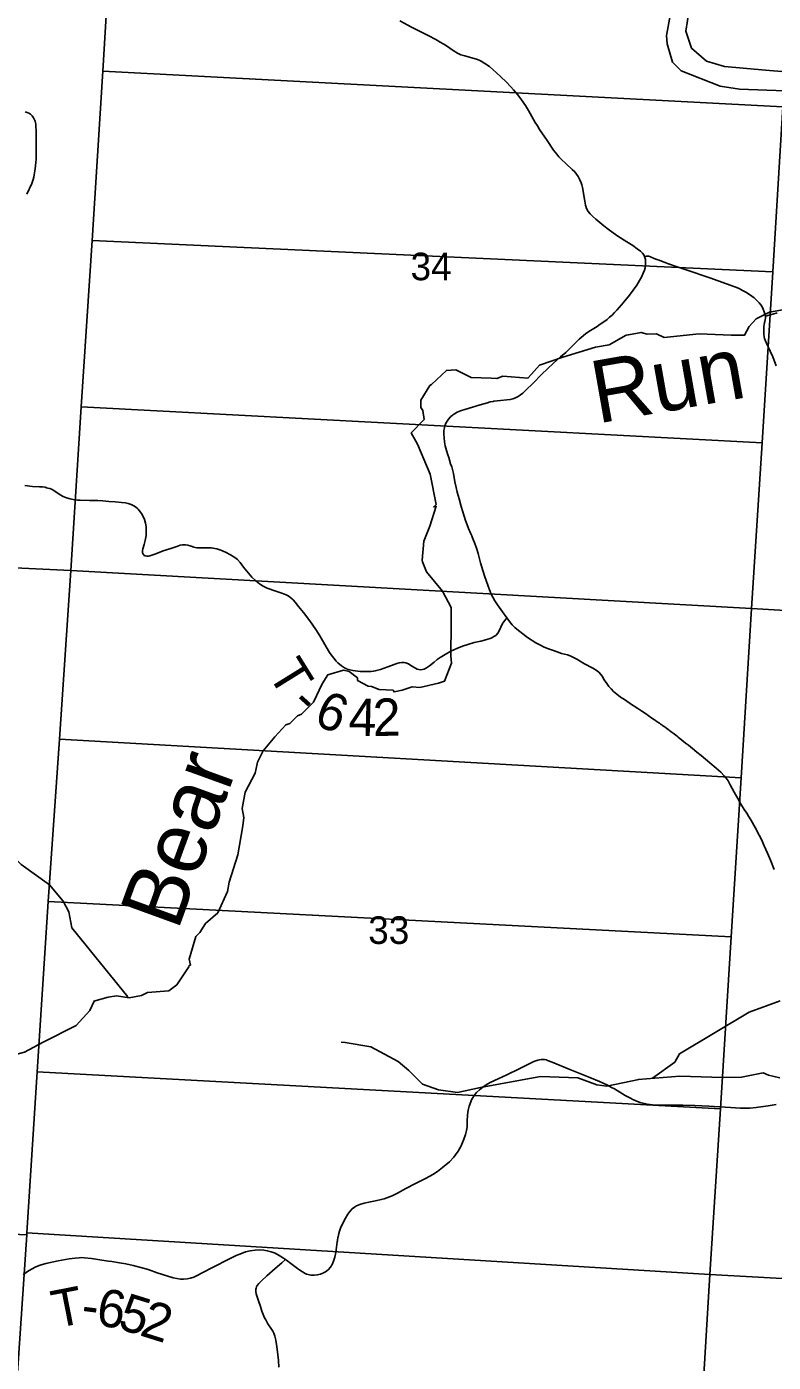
# Model space of a CAD drawing. Extents: x 396.2 to 468.4, y 232.6 to 279.1.
# Drawn here: x 421.615 to 422.748, y 272.044 to 274.071 of the extents above; entities that cross this region are included whole.
import ezdxf

# ---------------------------------------------------------------- set-up
doc = ezdxf.new("R2010")
doc.units = 0
for name, color, linetype in [('GM_X_County_Road', 7, 'Continuous'), ('GM_X_Major_River', 7, 'Continuous'), ('GM_X_Minor_River', 7, 'Continuous'), ('GM_X_Minor_River_Text', 7, 'Continuous'), ('GM_X_Section', 7, 'Continuous'), ('GM_X_Section_Text', 7, 'Continuous'), ('GM_X_Township_Road', 7, 'Continuous'), ('GM_X_Township_Road_Text', 7, 'Continuous')]:
    doc.layers.add(name, color=color, linetype=linetype)

msp = doc.modelspace()

# ---------------------------------------------------------------- linework, layer by layer
at = {"layer": 'GM_X_County_Road'}
for points in [[(422.1814, 274.0801), (422.199, 274.0709), (422.2101, 274.0652), (422.2244, 274.0578), (422.236, 274.0518), (422.2424, 274.0481), (422.2482, 274.0446), (422.2518, 274.0422), (422.2569, 274.0387), (422.2619, 274.0352), (422.2687, 274.031), (422.2737, 274.0287), (422.2796, 274.0269), (422.2922, 274.0238), (422.2975, 274.0223), (422.3016, 274.0207), (422.3048, 274.0189), (422.3101, 274.0157), (422.3171, 274.0107), (422.3224, 274.0064), (422.3279, 274.0014), (422.3343, 273.9955), (422.3424, 273.9878), (422.3497, 273.9802), (422.3539, 273.9756), (422.3603, 273.968), (422.3659, 273.9606), (422.3717, 273.9518), (422.3762, 273.9443), (422.3867, 273.926), (422.3899, 273.9207), (422.3932, 273.9154), (422.4047, 273.8984), (422.4145, 273.8841), (422.4193, 273.8777), (422.4225, 273.8739), (422.4259, 273.8703), (422.4335, 273.863), (422.4427, 273.8548), (422.4467, 273.8509), (422.4494, 273.8475), (422.4518, 273.8439), (422.4544, 273.8389), (422.4563, 273.8344), (422.4572, 273.8314), (422.4582, 273.8272), (422.4593, 273.8217), (422.4605, 273.815), (422.4617, 273.8065), (422.4628, 273.8004), (422.4646, 273.7953), (422.467, 273.791), (422.4701, 273.7872), (422.4736, 273.7836), (422.4787, 273.7791), (422.4907, 273.7692), (422.4975, 273.7638), (422.5049, 273.7582), (422.5121, 273.7533), (422.5258, 273.7447), (422.5347, 273.739), (422.5413, 273.7343), (422.5462, 273.7305), (422.5494, 273.7275), (422.5513, 273.7251), (422.5526, 273.7227), (422.5531, 273.7212), (422.5537, 273.7182), (422.554, 273.7139), (422.5539, 273.7096), (422.5533, 273.7053), (422.5523, 273.7017), (422.5506, 273.697), (422.5479, 273.6914), (422.5449, 273.686), (422.5406, 273.6791), (422.5352, 273.6715), (422.5297, 273.664), (422.5227, 273.6553), (422.5175, 273.6491), (422.5104, 273.6413), (422.5071, 273.6376), (422.5031, 273.6337), (422.4995, 273.6303), (422.4957, 273.6271), (422.4923, 273.6244), (422.4853, 273.6196), (422.4804, 273.6165), (422.4706, 273.6103), (422.4634, 273.6056), (422.4591, 273.6022), (422.4563, 273.5998), (422.4532, 273.5969), (422.4454, 273.589), (422.4406, 273.5842), (422.4361, 273.5799), (422.4329, 273.577), (422.425, 273.57), (422.4143, 273.5605), (422.4051, 273.5522), (422.3967, 273.544), (422.3828, 273.5298), (422.3731, 273.5201), (422.3676, 273.5151), (422.3643, 273.5124), (422.3607, 273.51), (422.3569, 273.508), (422.3528, 273.5064), (422.3486, 273.5054), (422.3437, 273.5047), (422.3338, 273.5039), (422.3288, 273.5035), (422.3239, 273.5028), (422.3227, 273.5025), (422.3184, 273.5017), (422.3142, 273.5006), (422.3029, 273.4972), (422.2797, 273.4905), (422.2732, 273.4883), (422.2681, 273.4861), (422.2643, 273.4839), (422.2613, 273.4818), (422.258, 273.479), (422.2551, 273.4758), (422.2529, 273.4728), (422.2511, 273.4696), (422.2495, 273.4656), (422.2488, 273.4626), (422.2482, 273.4583), (422.248, 273.4534), (422.2483, 273.4472), (422.249, 273.4411), (422.2501, 273.435), (422.2519, 273.4278), (422.2539, 273.4213), (422.2553, 273.4172), (422.2583, 273.4077), (422.2599, 273.403), (422.2624, 273.393), (422.2648, 273.3803), (422.2667, 273.3718), (422.2684, 273.3646), (422.2711, 273.3544), (422.2742, 273.343), (422.2766, 273.3347), (422.2809, 273.3218), (422.2832, 273.3154), (422.2854, 273.3096), (422.2889, 273.3017), (422.2904, 273.2983), (422.2916, 273.2955), (422.295, 273.2868), (422.2974, 273.2798), (422.2999, 273.2715), (422.3037, 273.2577), (422.307, 273.2457), (422.31, 273.2363), (422.3146, 273.2234), (422.3172, 273.2165), (422.3199, 273.2101), (422.3221, 273.2053), (422.3252, 273.2), (422.3296, 273.1935), (422.337, 273.1832), (422.3434, 273.1741), (422.3475, 273.1682), (422.3516, 273.1635), (422.3559, 273.1593), (422.3611, 273.1547), (422.3676, 273.1495), (422.3748, 273.1443), (422.3876, 273.1363), (422.3938, 273.1329), (422.4003, 273.1297), (422.4066, 273.127), (422.4128, 273.1247), (422.4199, 273.1222), (422.4267, 273.1201), (422.4356, 273.1177), (422.4396, 273.1162), (422.4435, 273.1145), (422.4498, 273.1112), (422.4616, 273.1041), (422.4738, 273.0974), (422.479, 273.0944), (422.483, 273.0915), (422.4863, 273.0878), (422.4881, 273.0853), (422.4914, 273.08), (422.495, 273.0742), (422.4983, 273.0697), (422.5016, 273.066), (422.5055, 273.0621), (422.5102, 273.058), (422.5162, 273.0536), (422.5218, 273.0498), (422.5343, 273.0416), (422.5379, 273.0393), (422.54, 273.0379), (422.5421, 273.0366), (422.5436, 273.0355), (422.5483, 273.0324), (422.5554, 273.0276), (422.5579, 273.0258), (422.5635, 273.0219), (422.5676, 273.0192), (422.5692, 273.0181), (422.5717, 273.0163), (422.5722, 273.016), (422.5727, 273.0156), (422.5743, 273.0146), (422.5753, 273.0139), (422.5768, 273.0128), (422.5788, 273.0114), (422.5798, 273.0107), (422.5813, 273.0096), (422.5824, 273.0089), (422.5839, 273.0078), (422.5864, 273.006), (422.5883, 273.0045), (422.5898, 273.0034), (422.5908, 273.0027), (422.5928, 273.0012), (422.5957, 272.999), (422.6001, 272.9958), (422.6024, 272.994), (422.6035, 272.993), (422.6114, 272.9865), (422.6147, 272.9839), (422.619, 272.9805), (422.6252, 272.9755), (422.632, 272.9701), (422.6382, 272.965), (422.6517, 272.9541), (422.6611, 272.9459), (422.668, 272.9396), (422.6731, 272.9343), (422.6763, 272.9304), (422.6791, 272.9264), (422.6826, 272.9205), (422.6885, 272.9096), (422.6938, 272.8997), (422.6981, 272.8923), (422.7037, 272.8833), (422.7074, 272.8776), (422.7103, 272.8728), (422.7135, 272.8675), (422.7204, 272.8557), (422.7265, 272.8442), (422.7298, 272.8375), (422.7341, 272.8278), (422.7389, 272.8168), (422.7433, 272.806), (422.7489, 272.792)], [(421.6152, 273.8172), (421.6228, 273.8334), (421.624, 273.8364), (421.6249, 273.8392), (421.6259, 273.8432), (421.6267, 273.8464), (421.6281, 273.8555), (421.6291, 273.8654), (421.6294, 273.8703), (421.6296, 273.8755), (421.6293, 273.8906), (421.6296, 273.9034), (421.6294, 273.913), (421.6292, 273.9207), (421.629, 273.9235), (421.6285, 273.9256), (421.628, 273.9278), (421.6272, 273.93), (421.6256, 273.9332), (421.6234, 273.9361), (421.622, 273.9376), (421.6208, 273.9386), (421.6183, 273.9401), (421.6156, 273.9412), (421.6126, 273.9423)]]:
    msp.add_lwpolyline(points, dxfattribs=at)
at = {"layer": 'GM_X_Major_River'}
for points in [[(422.599, 274.13), (422.5858, 274.0582), (422.5866, 274.0453), (422.5951, 274.0176), (422.608, 274.0044), (422.6671, 273.9809), (422.6966, 273.9765), (422.8215, 273.9719)], [(422.6738, 274.0109), (422.6465, 274.0191), (422.6237, 274.0387), (422.6152, 274.0648), (422.6203, 274.0971)], [(422.8285, 273.9978), (422.7358, 274.0052), (422.6738, 274.0109)]]:
    msp.add_lwpolyline(points, dxfattribs=at)
at = {"layer": 'GM_X_Minor_River'}
for points in [[(422.7734, 273.6434), (422.742, 273.638), (422.722, 273.6277), (422.711, 273.6163), (422.7042, 273.6033), (422.6838, 273.6029), (422.6354, 273.6051), (422.5821, 273.5996), (422.5704, 273.6053), (422.5564, 273.6045), (422.5473, 273.6072), (422.5281, 273.6037), (422.5246, 273.6029), (422.499, 273.5884), (422.4782, 273.585), (422.4283, 273.5696), (422.3931, 273.5578), (422.3811, 273.5437), (422.3754, 273.5376), (422.3376, 273.5409), (422.3285, 273.5371), (422.3198, 273.5378), (422.2896, 273.5389), (422.2661, 273.5503), (422.2518, 273.5495), (422.2295, 273.5281), (422.2268, 273.5266), (422.2129, 273.5045), (422.2133, 273.4931), (422.2163, 273.4889), (422.2182, 273.4753), (422.1985, 273.4547), (422.208, 273.4376), (422.227, 273.392), (422.2361, 273.3461), (422.2327, 273.3423), (422.2361, 273.3434), (422.2267, 273.313), (422.2176, 273.2905), (422.215, 273.2613), (422.2154, 273.259), (422.2218, 273.2438), (422.246, 273.2146), (422.2589, 273.1899), (422.2589, 273.1652), (422.2586, 273.1162), (422.2594, 273.1051), (422.2492, 273.0781), (422.2397, 273.0747), (422.2114, 273.0685), (422.1997, 273.0693), (422.1849, 273.0643), (422.1725, 273.0616), (422.1709, 273.0643), (422.1498, 273.065), (422.138, 273.0699), (422.1331, 273.0703), (422.1172, 273.079), (422.1169, 273.0828), (422.1044, 273.0926), (422.0957, 273.0945), (422.0719, 273.0876), (422.0636, 273.0739), (422.05, 273.0461), (422.0322, 273.0278), (422.0258, 273.0252), (422.0145, 273.0134), (422.0081, 273.0114), (421.9914, 272.9932), (421.9737, 272.9722), (421.9654, 272.9547), (421.9646, 272.9524), (421.9616, 272.9384), (421.9465, 272.9094), (421.942, 272.8847), (421.9447, 272.8707), (421.9432, 272.8581), (421.9353, 272.814), (421.9221, 272.7725), (421.9198, 272.7585), (421.9051, 272.7261)], [(421.7687, 272.5986), (421.6834, 272.7035), (421.6792, 272.7275), (421.6706, 272.7441), (421.6498, 272.7687), (421.6066, 272.7997), (421.5952, 272.8115), (421.5824, 272.8392), (421.5807, 272.8571), (421.574, 272.8741), (421.555, 272.8956), (421.5425, 272.9203), (421.5426, 272.9347), (421.5522, 272.9651), (421.5552, 273.0019), (421.5495, 273.0366), (421.5471, 273.0469), (421.5428, 273.0672), (421.4968, 273.1587), (421.4936, 273.1652)], [(421.9051, 272.7261), (421.8862, 272.7101), (421.8779, 272.6964), (421.8719, 272.6903), (421.8617, 272.6561), (421.8636, 272.6466), (421.8614, 272.6462), (421.861, 272.6443), (421.8429, 272.6169), (421.8308, 272.6077), (421.7986, 272.605), (421.7892, 272.6008), (421.7707, 272.5973), (421.7514, 272.6003), (421.7385, 272.5984), (421.717, 272.5919)], [(421.7177, 272.5921), (421.7111, 272.578), (421.6904, 272.5551), (421.6401, 272.5298), (421.6117, 272.5147), (421.5907, 272.5089), (421.5566, 272.4925), (421.5429, 272.4907), (421.453, 272.4913), (421.4418, 272.4981), (421.4343, 272.5113), (421.4198, 272.5444), (421.3868, 272.5899), (421.348, 272.6204), (421.291, 272.6617)], [(422.5643, 272.475), (422.5982, 272.4995), (422.6053, 272.5122), (422.7112, 272.5756), (422.7582, 272.5928)], [(422.5437, 272.4734), (422.495, 272.4633), (422.4799, 272.4653), (422.4515, 272.4757), (422.3945, 272.4775), (422.3037, 272.4611), (422.2687, 272.4535), (422.2401, 272.4574), (422.2154, 272.4662), (422.1948, 272.4866), (422.1786, 272.5004), (422.1373, 272.523), (422.0982, 272.5295), (422.0923, 272.5301)], [(422.7578, 272.4757), (422.7404, 272.4798), (422.7325, 272.4832), (422.6996, 272.4767), (422.6705, 272.4762), (422.6059, 272.4784), (422.543, 272.4733)]]:
    msp.add_lwpolyline(points, dxfattribs=at)
at = {"layer": 'GM_X_Section'}
for points in [[(421.7452, 274.2485), (421.7308, 274.0039), (421.7144, 273.7468), (421.6978, 273.4943), (421.682, 273.2458), (420.6294, 273.296), (420.6297, 273.3021), (420.6398, 273.4786), (420.6634, 273.8917), (420.6845, 274.2907)], [(422.7773, 274.1944), (422.7625, 273.9495), (421.7308, 274.0039), (421.7452, 274.2485)], [(422.7773, 274.1944), (422.9116, 274.1851), (422.9033, 274.0442), (422.8955, 273.9099), (422.888, 273.7823), (422.8811, 273.6643), (422.8741, 273.5445), (422.8674, 273.4297), (422.8607, 273.3162), (422.8528, 273.1802), (422.7149, 273.188), (422.7307, 273.4397), (422.7469, 273.6994), (422.7625, 273.9495)], [(421.7308, 274.0039), (422.7625, 273.9495), (422.7469, 273.6994), (421.7144, 273.7468)], [(422.7469, 273.6994), (422.7307, 273.4397), (421.6978, 273.4943), (421.7144, 273.7468)], [(421.6978, 273.4943), (422.7307, 273.4397), (422.7149, 273.188), (421.682, 273.2458)], [(421.682, 273.2458), (421.6649, 272.9898), (421.6479, 272.7434), (421.6312, 272.4847), (421.6153, 272.2403), (421.6151, 272.2373), (420.5671, 272.2854), (420.6152, 273.0642), (420.6294, 273.296)], [(422.7149, 273.188), (422.6989, 272.9313), (421.6649, 272.9898), (421.682, 273.2458)], [(422.8528, 273.1802), (422.8483, 273.0976), (422.8427, 272.9941), (422.8371, 272.89), (422.8314, 272.7848), (422.8262, 272.6889), (422.8208, 272.5886), (422.8152, 272.4837), (422.8095, 272.3782), (422.8042, 272.2802), (422.7982, 272.1692), (422.6516, 272.1773), (422.6675, 272.4285), (422.6838, 272.6898), (422.6989, 272.9313), (422.7149, 273.188)], [(422.6989, 272.9313), (422.6838, 272.6898), (421.6479, 272.7434), (421.6649, 272.9898)], [(421.6479, 272.7434), (422.6838, 272.6898), (422.6675, 272.4285), (421.6312, 272.4847)], [(422.6675, 272.4285), (422.6516, 272.1773), (421.6153, 272.2403), (421.6312, 272.4847)], [(421.6153, 272.2403), (422.6516, 272.1773), (422.6367, 271.9315), (421.5983, 271.983), (421.6151, 272.2373)], [(422.6516, 272.1773), (422.7982, 272.1692), (423.6892, 272.117), (423.6926, 272.1168), (423.6781, 271.864), (423.6567, 271.5072), (423.6324, 271.1204), (422.5921, 271.1859), (422.6061, 271.4281), (422.6216, 271.6781), (422.6367, 271.9315)]]:
    msp.add_lwpolyline(points, close=True, dxfattribs=at)
at = {"layer": 'GM_X_Township_Road'}
for points in [[(422.5526, 273.7227), (422.5549, 273.723), (422.5571, 273.723), (422.5592, 273.7228), (422.5614, 273.722), (422.5624, 273.7216), (422.5673, 273.7197), (422.5713, 273.7181), (422.5747, 273.7168), (422.5781, 273.7155), (422.5821, 273.714), (422.5886, 273.7116), (422.6003, 273.7075), (422.6156, 273.7023), (422.6516, 273.6903), (422.6895, 273.6767), (422.6958, 273.6741), (422.7013, 273.6711), (422.7061, 273.6683), (422.7103, 273.6657), (422.7153, 273.6623), (422.719, 273.6596), (422.7229, 273.6559), (422.7264, 273.6524), (422.7287, 273.6494), (422.7307, 273.6463), (422.7326, 273.6424), (422.7341, 273.6383), (422.735, 273.6353), (422.736, 273.632), (422.7358, 273.6287), (422.7351, 273.6241), (422.7346, 273.6223), (422.734, 273.6194), (422.7336, 273.6164), (422.7334, 273.6144), (422.7332, 273.6102), (422.7333, 273.6067), (422.7334, 273.6048), (422.7339, 273.6005), (422.7346, 273.5979), (422.7357, 273.5953), (422.7375, 273.5908), (422.7402, 273.5852), (422.743, 273.579), (422.7469, 273.5701), (422.7523, 273.5566)], [(422.736, 273.632), (422.7415, 273.6335), (422.7471, 273.6349), (422.7538, 273.6369)], [(421.6123, 273.3747), (421.6237, 273.3736), (421.6344, 273.3731), (421.6391, 273.3728), (421.643, 273.3722), (421.6454, 273.3716), (421.6473, 273.371), (421.6503, 273.3701), (421.6527, 273.3691), (421.6563, 273.3672), (421.666, 273.3609), (421.6705, 273.3583), (421.6757, 273.3561), (421.681, 273.3545), (421.6877, 273.3532), (421.6922, 273.3527), (421.6964, 273.3525), (421.7106, 273.3522), (421.7231, 273.3519), (421.7306, 273.3516), (421.7396, 273.3508), (421.7495, 273.3501), (421.7587, 273.3493), (421.7651, 273.3485), (421.769, 273.3477), (421.7735, 273.3462), (421.7786, 273.3436), (421.7825, 273.3406), (421.7843, 273.3389), (421.786, 273.3371), (421.7893, 273.3326), (421.792, 273.3277), (421.7939, 273.3231), (421.7954, 273.3178), (421.7963, 273.3123), (421.7966, 273.3074), (421.7965, 273.3019), (421.7962, 273.2991), (421.7958, 273.2964), (421.7947, 273.2914), (421.7931, 273.2855), (421.7912, 273.2789), (421.7907, 273.276), (421.7909, 273.2737), (421.7909, 273.2727), (421.7912, 273.2716), (421.7921, 273.27), (421.7935, 273.2688), (421.7951, 273.268), (421.7976, 273.2676), (421.8, 273.2678), (421.802, 273.2682), (421.8051, 273.2691), (421.8108, 273.2713), (421.8224, 273.2756), (421.8337, 273.2793), (421.843, 273.2825), (421.8482, 273.2842), (421.8516, 273.2848), (421.8539, 273.285), (421.856, 273.2849), (421.8596, 273.2844), (421.8648, 273.2827), (421.8689, 273.2814), (421.8709, 273.2809), (421.8731, 273.2805), (421.8754, 273.2803), (421.877, 273.2803), (421.8841, 273.2803), (421.8921, 273.2804), (421.8948, 273.2803), (421.8976, 273.28), (421.9003, 273.2795), (421.9036, 273.2788), (421.9094, 273.2768), (421.9168, 273.2736), (421.9245, 273.2696), (421.9307, 273.2658), (421.9348, 273.2626), (421.9389, 273.258), (421.9442, 273.2511), (421.9514, 273.2417), (421.9567, 273.2356), (421.9621, 273.2305), (421.9656, 273.2276), (421.9684, 273.2255), (421.974, 273.2221), (421.9801, 273.219), (421.9844, 273.2173), (421.9884, 273.2159), (422.0009, 273.212), (422.006, 273.2101), (422.0087, 273.2089), (422.0109, 273.2078), (422.0132, 273.2064), (422.0157, 273.2044), (422.0194, 273.2012), (422.0226, 273.1979), (422.0277, 273.1914), (422.035, 273.1823), (422.0448, 273.1692), (422.0536, 273.1565), (422.0599, 273.1465), (422.0694, 273.1298), (422.0747, 273.1214), (422.077, 273.1178), (422.081, 273.1126), (422.0844, 273.1083), (422.0872, 273.1055), (422.0925, 273.101), (422.0971, 273.098), (422.1005, 273.0964), (422.1028, 273.0957), (422.1055, 273.0949), (422.1099, 273.0942), (422.1208, 273.0927), (422.1274, 273.0924), (422.132, 273.0923), (422.1375, 273.0924), (422.141, 273.0929), (422.1439, 273.0935), (422.152, 273.0957), (422.1631, 273.0996), (422.1727, 273.1033), (422.1767, 273.1048), (422.1801, 273.1058), (422.1843, 273.1062), (422.1878, 273.1061), (422.1905, 273.1055), (422.1942, 273.1041), (422.1996, 273.1008), (422.2048, 273.0976), (422.2075, 273.0963), (422.2098, 273.0956), (422.2133, 273.0952), (422.2155, 273.0955), (422.2179, 273.0962), (422.2219, 273.0982), (422.2264, 273.1013), (422.2331, 273.1068), (422.2379, 273.1107), (422.2424, 273.1139), (422.2498, 273.1185), (422.2586, 273.1232), (422.2676, 273.1274), (422.2762, 273.1309), (422.2844, 273.1337), (422.2939, 273.1364), (422.3041, 273.1388), (422.313, 273.1412), (422.3196, 273.1433), (422.3222, 273.1445), (422.3239, 273.1455), (422.3268, 273.1474), (422.3298, 273.1506), (422.3319, 273.1541), (422.3345, 273.1596), (422.3372, 273.1653), (422.3386, 273.1676), (422.3403, 273.1698), (422.3434, 273.1741)], [(421.6098, 272.1768), (421.6165, 272.1817), (421.6226, 272.1855), (421.6289, 272.1888), (421.6358, 272.1915), (421.6441, 272.1938), (421.6628, 272.1977), (421.6798, 272.2007), (421.6889, 272.202), (421.6948, 272.2026), (421.6989, 272.2028), (421.7026, 272.2025), (421.7136, 272.2013), (421.7357, 272.1981), (421.7394, 272.1975), (421.7443, 272.1967), (421.7559, 272.1948), (421.7657, 272.1933), (421.7766, 272.191), (421.7885, 272.1878), (421.7992, 272.1846), (421.8133, 272.1799), (421.8293, 272.1747), (421.8373, 272.1722), (421.8429, 272.1709), (421.8487, 272.1703), (421.8531, 272.1702), (421.8585, 272.1706), (421.8638, 272.1716), (421.8687, 272.1733), (421.8737, 272.1756), (421.877, 272.1773), (421.8791, 272.1785), (421.8992, 272.1889), (421.9208, 272.2001), (421.9331, 272.2061), (421.9409, 272.2092), (421.9471, 272.2114), (421.9543, 272.2131), (421.9617, 272.2142), (421.9683, 272.2146), (421.9747, 272.2143), (421.9801, 272.2133), (421.9859, 272.2117), (421.9919, 272.2094), (421.9982, 272.2062), (422.0048, 272.202), (422.008, 272.1997), (422.0094, 272.1987), (422.0157, 272.1941), (422.028, 272.1846), (422.0333, 272.1811), (422.0374, 272.1787), (422.0397, 272.1778), (422.0422, 272.1771), (422.0463, 272.1764), (422.0514, 272.1762), (422.0559, 272.1766), (422.0608, 272.1777), (422.0644, 272.1791), (422.0683, 272.1813), (422.0725, 272.1845), (422.0759, 272.1882), (422.0784, 272.1925), (422.0806, 272.1974), (422.0824, 272.2033), (422.084, 272.2105), (422.0862, 272.2269), (422.0864, 272.2281), (422.0868, 272.2305), (422.0871, 272.2322), (422.0874, 272.2333), (422.0876, 272.2345), (422.0887, 272.2392), (422.0896, 272.2427), (422.0914, 272.2475), (422.095, 272.2559), (422.0989, 272.2629), (422.1023, 272.2689), (422.1052, 272.273), (422.1088, 272.277), (422.1122, 272.2795), (422.1154, 272.2813), (422.1205, 272.2834), (422.1269, 272.2854), (422.1366, 272.2875), (422.1445, 272.2891), (422.153, 272.291), (422.1573, 272.2922), (422.1613, 272.2935), (422.1694, 272.2967), (422.1778, 272.3008), (422.1902, 272.3076), (422.2049, 272.3152), (422.2214, 272.3235), (422.2311, 272.329), (422.2385, 272.3337), (422.246, 272.3395), (422.2564, 272.3484), (422.2629, 272.3551), (422.2659, 272.3587), (422.2699, 272.3646), (422.2737, 272.3717), (422.2779, 272.3813), (422.2809, 272.3895), (422.2824, 272.3956), (422.2832, 272.4011), (422.2835, 272.4098), (422.284, 272.4191), (422.2845, 272.4232), (422.285, 272.4264), (422.2866, 272.4329), (422.2888, 272.4393), (422.2901, 272.4423), (422.2915, 272.4448), (422.2941, 272.4489), (422.2976, 272.4532), (422.3019, 272.4575), (422.3071, 272.4617), (422.3123, 272.4651), (422.3182, 272.4684), (422.3306, 272.4742), (422.3435, 272.4803), (422.3625, 272.4895), (422.3785, 272.4976), (422.3847, 272.5004), (422.3905, 272.5024), (422.3931, 272.503), (422.3958, 272.5034), (422.4007, 272.5033), (422.4035, 272.5029), (422.4054, 272.5021), (422.4124, 272.4994), (422.4392, 272.4883), (422.4693, 272.4764), (422.4842, 272.4702), (422.4887, 272.4682), (422.4965, 272.4644), (422.5025, 272.4612), (422.5068, 272.4588), (422.5233, 272.4489), (422.531, 272.4447), (422.5345, 272.4429), (422.5381, 272.4412), (422.5418, 272.4396), (422.5459, 272.4382), (422.5498, 272.4371), (422.5526, 272.4365), (422.5566, 272.4356), (422.5606, 272.435), (422.5643, 272.4346), (422.5687, 272.4343), (422.5776, 272.4341), (422.5944, 272.4342), (422.6105, 272.434), (422.629, 272.4337), (422.6502, 272.4328), (422.6829, 272.4307), (422.6903, 272.4302), (422.698, 272.4298), (422.7051, 272.4297), (422.7124, 272.4299), (422.7218, 272.4307), (422.7398, 272.4334), (422.752, 272.4352)], [(422.008, 272.1997), (422.0022, 272.1948), (421.9919, 272.1861), (421.9794, 272.1751), (421.9711, 272.1677), (421.9674, 272.1637), (421.9648, 272.1604), (421.9637, 272.1583), (421.9631, 272.1565), (421.9627, 272.1548), (421.9626, 272.1528), (421.9626, 272.1512), (421.9632, 272.148), (421.967, 272.1373), (421.9698, 272.1287), (421.9721, 272.1215), (421.9741, 272.1164), (421.9761, 272.1116), (421.9778, 272.1083), (421.9811, 272.1025), (421.9865, 272.0943), (421.9886, 272.0912), (421.9899, 272.0881), (421.9916, 272.0834), (421.993, 272.0777), (421.9941, 272.071), (421.9951, 272.0637), (421.9969, 272.0467), (421.9976, 272.0366)]]:
    msp.add_lwpolyline(points, dxfattribs=at)

# ---------------------------------------------------------------- texts
at = {"layer": 'GM_X_Minor_River_Text'}
for s, rotation, p in [('Run', 9.9969, (422.481, 273.4688)), ('Bear', 69.9999, (421.8441, 272.6975))]:
    msp.add_text(s, height=0.0947, rotation=rotation, dxfattribs=at).set_placement(p)
at = {"layer": 'GM_X_Section_Text'}
for s, p in [('34', (422.1975, 273.6865)), ('33', (422.1333, 272.679))]:
    msp.add_text(s, height=0.04186, rotation=0, dxfattribs=at).set_placement(p)
at = {"layer": 'GM_X_Township_Road_Text'}
for s, rotation, p in [('T', 301.8153, (421.9797, 273.0895)), ('6', 337.7004, (422.0485, 273.0131)), ('-', 317.7887, (422.0131, 273.0402)), ('4', 358.6796, (422.1029, 272.9952)), ('2', 1.2166, (422.1407, 272.9944)), ('T', 11.1049, (421.6592, 272.0955)), ('6', 350.9543, (421.7188, 272.1007)), ('5', 342.8561, (421.7513, 272.0957)), ('-', 352.8818, (421.6962, 272.1035)), ('2', 342.4718, (421.7847, 272.0854))]:
    msp.add_text(s, height=0.0568, rotation=rotation, dxfattribs=at).set_placement(p)

doc.saveas('drawing.dxf')
